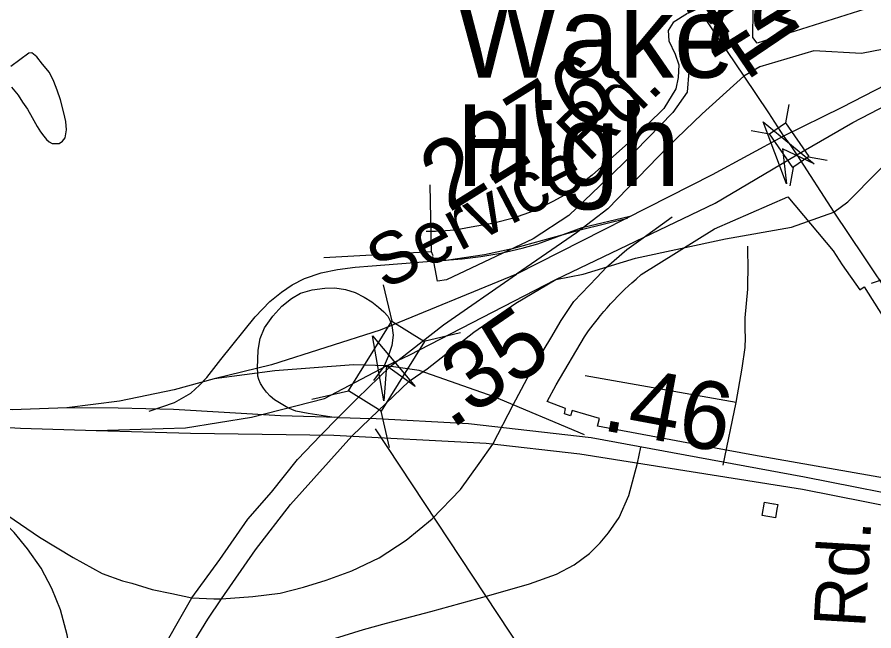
# Model space of a CAD drawing. Extents: x 2001466 to 31450019, y -30647475 to 847247.
# Drawn here: x 2168438 to 2171590, y 747333 to 749592 of the extents above; entities that cross this region are included whole.
import ezdxf

# ---------------------------------------------------------------- set-up
doc = ezdxf.new("R2010")
doc.units = 0
for name, color, linetype in [('Exist Boundary Political City Limit New', 7, 'Continuous'), ('Exist Cultural Educational Facility Elementary Label', 7, 'Continuous'), ('Exist Hydrographic Misc Water Feature', 7, 'Continuous'), ('Exist Road Non-System Type 51', 7, 'Continuous'), ('Exist Road Non-System Type 51 Label', 7, 'Continuous'), ('Exist Road Primary Interstate Ramp 1 Lane Attributed', 7, 'Continuous'), ('Exist Road Primary US Divided Attributed', 7, 'Continuous'), ('Exist Road Primary US Mileage Hundredths English Label', 7, 'Continuous'), ('Exist Road Primary US Service Attributed', 7, 'Continuous'), ('Exist Road Primary US Structure Standard Bridge CELL', 7, 'Continuous'), ('Exist Road Secondary Mileage Hundredths English Label', 7, 'Continuous'), ('Exist Road Secondary Structure Standard Bridge Attributed CELL', 7, 'Continuous'), ('Exist Road Secondary Structure Standard Bridge CELL', 7, 'Continuous'), ('Exist Road Secondary Type 51 Attributed', 7, 'Continuous'), ('Exist Road Secondary Type 51 Number Label', 7, 'Continuous'), ('Map Preparation Boundary City Limit Buffer Line', 7, 'Continuous'), ('Prop Road Primary Interstate Projected', 7, 'Continuous')]:
    doc.layers.add(name, color=color, linetype=linetype)

msp = doc.modelspace()

# ---------------------------------------------------------------- linework, layer by layer
at = {"layer": 'Exist Boundary Political City Limit New'}
for points in [[(2171905.8, 749732.1), (2171160.2, 749496.2), (2171144.5, 749516.8), (2171147.5, 749718.9), (2171148, 749753.7), (2171176.2, 749834.2), (2171178, 749842.9), (2171180.2, 749859.6), (2171182.2, 749884.8), (2171182.5, 749901.6), (2171182.2, 749910), (2171181.5, 750000), (2171182, 750011.6), (2171192, 750174.1), (2171187.8, 750302.2), (2171447, 750313), (2171779.8, 750328.4)], [(2171657.5, 747890.5), (2171146.5, 747980.2), (2171007.8, 748005.1), (2170573, 748086.2), (2170580.2, 748115.1), (2170479.8, 748144.1), (2170474.2, 748124.9), (2170452.2, 748132.2), (2170455.5, 748151.9), (2170387.5, 748177.4), (2170420.8, 748238.1), (2170525.8, 748415.5), (2170540.5, 748436.8), (2170557, 748459.1), (2170571.8, 748478.1), (2170584.2, 748493.8), (2170596.5, 748508.3), (2170608.2, 748522), (2170621, 748536.1), (2170634, 748550.1), (2170647.2, 748563.9), (2170659.5, 748576.2), (2170673.8, 748590), (2170687, 748602.3), (2170700, 748614.2), (2170715.2, 748627.4), (2170734, 748644.6), (2171003.2, 748812.4), (2171273, 748930.2), (2171439.8, 748731.9), (2171473, 748680.5)], [(2171473, 748680.5), (2171538.8, 748588.4), (2171554.5, 748599), (2171622, 748492.3)], [(2171233.2, 747780.6), (2171228, 747749.1), (2171178.8, 747757.6), (2171187, 747806.8), (2171220.8, 747801.1), (2171222.8, 747800.8), (2171236.2, 747798.4), (2171233.2, 747780.6)]]:
    msp.add_lwpolyline(points, dxfattribs=at)
at = {"layer": 'Exist Hydrographic Misc Water Feature'}
msp.add_lwpolyline([(2168416.8, 749334.2), (2168441.2, 749304.5), (2168457.4, 749278.6), (2168475.6, 749252.7), (2168493.4, 749222.8), (2168511.7, 749188.8), (2168523.6, 749169.1), (2168535.9, 749153.1), (2168545.7, 749141.1), (2168556, 749133), (2168566, 749127), (2168575.7, 749127.2), (2168591.9, 749127.2), (2168604, 749135.5), (2168614, 749147.4), (2168619.4, 749177.4), (2168617.1, 749207.4), (2168609.3, 749239.3), (2168597.4, 749287.4), (2168585.1, 749323.3), (2168572.4, 749355.3), (2168556.6, 749387.3), (2168530.4, 749418.8), (2168510.1, 749445), (2168492.2, 749460.6), (2168480.1, 749458.5), (2168414.3, 749410.4)], dxfattribs=at)
at = {"layer": 'Exist Road Non-System Type 51'}
for p, q in [((2169962, 748728.5), (2169566.6, 748705.8)), ((2171083.1, 748173), (2170527.2, 748271.6)), ((2171036, 747942.9), (2171083.1, 748173))]:
    msp.add_line(p, q, dxfattribs=at)
for points in [[(2169968.9, 748713.3), (2169962, 748728.5), (2169957, 748974.7)], [(2171083.1, 748173), (2171105.6, 748300.3), (2171115.9, 748376.2), (2171117.9, 748411.1), (2171115.9, 748441.9), (2171116.5, 748484.8), (2171125.7, 748590.8), (2171126.9, 748686.9), (2171126.5, 748717), (2171126.4, 748748.9)], [(2170274.7, 748645.2), (2169773.5, 748439.4), (2169373.5, 748311.6), (2169163, 748261.1)], [(2169796.7, 748308.7), (2169879.8, 748347.9), (2170419.5, 748626.3)], [(2171581.7, 748612.6), (2171617.5, 748624.9)], [(2168728.1, 748070), (2169057.4, 748080.9), (2169299.7, 748119.7), (2169568.1, 748188.8), (2169796.7, 748308.7)], [(2169796.7, 748308.7), (2169675.7, 748312.7), (2169385.9, 748289.7), (2169163, 748261.1)], [(2170525.3, 748054.2), (2170192.3, 748194.5), (2169917.1, 748290.9), (2169796.7, 748308.7)], [(2169163, 748261.1), (2169015.9, 748220.4), (2168813.9, 748178.2), (2168621, 748154.1)]]:
    msp.add_lwpolyline(points, dxfattribs=at)
at = {"layer": 'Exist Road Primary Interstate Ramp 1 Lane Attributed'}
for points in [[(2172075.1, 749585.2), (2171835.4, 749514.3), (2171544, 749457.3), (2171369.5, 749467.1), (2171170.7, 749408.2), (2171111.8, 749374.2)], [(2171442.8, 748874.5), (2171494.6, 748911.7), (2171716.5, 749136.8), (2171915.8, 749343.1), (2172139.1, 749517.3)], [(2171111.8, 749374.2), (2170957.8, 749236.1), (2170833.5, 749115.1), (2170611, 748886.8), (2170495.2, 748797.6), (2170274.7, 748645.2)], [(2170419.5, 748626.3), (2170520.4, 748645.5), (2170712.9, 748704.1), (2171044.1, 748776.3), (2171286.4, 748818.7), (2171442.8, 748874.5)]]:
    msp.add_lwpolyline(points, dxfattribs=at)
at = {"layer": 'Exist Road Primary US Divided Attributed'}
for points in [[(2172075.1, 749585.2), (2171674, 749362.9), (2171472, 749259.2), (2171257.7, 749153.6)], [(2171306.1, 749084.9), (2171513, 749204.5), (2171736.8, 749320.6), (2172139.1, 749517.3)], [(2171257.7, 749153.6), (2170995.4, 749011.6), (2170274.7, 748645.2)], [(2170419.5, 748626.3), (2171005.8, 748906.9), (2171306.1, 749084.9)], [(2169618.5, 748118.1), (2169688.3, 748188.8), (2169810.5, 748306.6), (2170006.5, 748459.4), (2170274.7, 748645.2)], [(2169737.1, 748114.8), (2169879.8, 748252.3), (2169946, 748297.7), (2170117.7, 748432.8), (2170272.5, 748539.4), (2170419.5, 748626.3)], [(2169618.5, 748118.1), (2169406.3, 748124), (2169013, 748147.6), (2168809.1, 748152.6), (2168621, 748154.1), (2168419.4, 748146.3), (2168032.6, 748148.4), (2167092, 748171.9)], [(2167091.1, 748127), (2168032, 748103.5), (2168450, 748079), (2168728.1, 748070)], [(2169554.7, 748053.5), (2169618.5, 748118.1)], [(2169618.5, 748118.1), (2169662.4, 748116.7), (2169737.1, 748114.8)], [(2169669, 748049.3), (2169737.1, 748114.8)], [(2172147.2, 747746.8), (2171806.7, 747805.1), (2171334.7, 747898.3), (2170550.1, 748043.7), (2170098.6, 748095.3), (2169737.1, 748114.8)], [(2168728.1, 748070), (2169076, 748061.1), (2169603.4, 748052.8), (2170163.2, 748023.4), (2170507.5, 747984.6), (2171327.1, 747854.7), (2171798.9, 747761.5), (2172172.8, 747697.5)], [(2169080.2, 747455.4), (2169182.9, 747596.3), (2169286, 747743.9), (2169373.2, 747844.2), (2169469.2, 747964.1), (2169554.7, 748053.5)], [(2169189.9, 747451.7), (2169314.9, 747631.5), (2169443, 747798.3), (2169669, 748049.3)], [(2168491.8, 745975.1), (2168516.8, 746079.2), (2168544.7, 746178.2), (2168631.7, 746468.8), (2168742.6, 746772.1), (2168797.8, 746893.5), (2168864.6, 747046.9), (2168946.6, 747220.3), (2169080.2, 747455.4)], [(2168695, 746373), (2168754.5, 746567.3), (2168866.2, 746851.7), (2168969.8, 747081.9), (2169056.2, 747240.1), (2169139.6, 747376.7), (2169189.9, 747451.7)]]:
    msp.add_lwpolyline(points, dxfattribs=at)
at = {"layer": 'Exist Road Primary US Mileage Hundredths English Label'}
msp.add_line((2169755.3, 748076.8), (2170466.1, 747001.5), dxfattribs=at)
at = {"layer": 'Exist Road Primary US Service Attributed'}
msp.add_lwpolyline([(2170940.6, 749582.7), (2170888.2, 749535.7), (2170888.2, 749475), (2170909.2, 749391.2), (2170902.9, 749315.8), (2170850.6, 749240.4), (2170666.4, 749051.9), (2170467.6, 748861.3), (2170335.8, 748775.5), (2170017.7, 748624.7), (2169984.2, 748620.5), (2169967.4, 748710.6)], dxfattribs=at)
at = {"layer": 'Exist Road Primary US Structure Standard Bridge CELL'}
for p, q in [((2169817.3, 748472.6), (2169786.2, 748607)), ((2169934.3, 748399.5), (2170068.8, 748430.6)), ((2169522.3, 748185.5), (2169656.7, 748216.6)), ((2169807.6, 748007.4), (2169776.5, 748141.8))]:
    msp.add_line(p, q, dxfattribs=at)
msp.add_lwpolyline([(2169656.7, 748216.6), (2169816.7, 748473), (2169936.5, 748398.2), (2169776.5, 748141.8)], close=True, dxfattribs=at)
at = {"layer": 'Exist Road Secondary Structure Standard Bridge Attributed CELL'}
for points in [[(2171268.2, 748977.8), (2171182.2, 749205.9), (2171370.8, 749051.3), (2171253.3, 749106.9)], [(2169787.1, 748179.1), (2169745.6, 748419.3), (2169901.7, 748232), (2169796.7, 748308.7)]]:
    msp.add_lwpolyline(points, close=True, dxfattribs=at)
at = {"layer": 'Exist Road Secondary Structure Standard Bridge CELL'}
for p, q in [((2171276.8, 749270.5), (2171264.4, 749202.6)), ((2171138.4, 749175), (2171206.3, 749162.5)), ((2171349.9, 749078.1), (2171417.8, 749065.6)), ((2171293.1, 749038.9), (2171280.7, 748971))]:
    msp.add_line(p, q, dxfattribs=at)
msp.add_lwpolyline([(2171264.4, 749202.6), (2171350.2, 749078.3), (2171292.1, 749038.2), (2171206.3, 749162.5)], close=True, dxfattribs=at)
at = {"layer": 'Exist Road Secondary Type 51 Attributed'}
for points in [[(2170960.7, 749598), (2171111.8, 749374.2)], [(2171111.8, 749374.2), (2171202.1, 749239.4), (2171257.7, 749153.6)], [(2171257.7, 749153.6), (2171281.9, 749122.2), (2171306.1, 749084.9)], [(2171306.1, 749084.9), (2171442.8, 748874.5)], [(2171442.8, 748874.5), (2171553, 748709.2), (2171756.9, 748405.1), (2171907.2, 748169.7), (2171979.7, 748065.2), (2171990.4, 748049.3), (2172046.6, 747959.6), (2172096.4, 747862.5), (2172147.2, 747746.8)]]:
    msp.add_lwpolyline(points, dxfattribs=at)
at = {"layer": 'Map Preparation Boundary City Limit Buffer Line'}
for points in [[(2171905.8, 749732.1), (2171160.2, 749496.2), (2171144.5, 749516.8), (2171147.5, 749718.9), (2171148, 749753.7), (2171176.2, 749834.2), (2171178, 749842.9), (2171180.2, 749859.6), (2171182.2, 749884.8), (2171182.5, 749901.6), (2171182.2, 749910), (2171181.5, 750000), (2171182, 750011.6), (2171192, 750174.1), (2171187.8, 750302.2), (2171447, 750313), (2171779.8, 750328.4)], [(2171657.5, 747890.5), (2171146.5, 747980.2), (2171007.8, 748005.1), (2170573, 748086.2), (2170580.2, 748115.1), (2170479.8, 748144.1), (2170474.2, 748124.9), (2170452.2, 748132.2), (2170455.5, 748151.9), (2170387.5, 748177.4), (2170420.8, 748238.1), (2170525.8, 748415.5), (2170540.5, 748436.8), (2170557, 748459.1), (2170571.8, 748478.1), (2170584.2, 748493.8), (2170596.5, 748508.3), (2170608.2, 748522), (2170621, 748536.1), (2170634, 748550.1), (2170647.2, 748563.9), (2170659.5, 748576.2), (2170673.8, 748590), (2170687, 748602.3), (2170700, 748614.2), (2170715.2, 748627.4), (2170734, 748644.6), (2171003.2, 748812.4), (2171273, 748930.2), (2171439.8, 748731.9), (2171473, 748680.5)], [(2171473, 748680.5), (2171538.8, 748588.4), (2171554.5, 748599), (2171622, 748492.3)], [(2171233.2, 747780.6), (2171228, 747749.1), (2171178.8, 747757.6), (2171187, 747806.8), (2171220.8, 747801.1), (2171222.8, 747800.8), (2171236.2, 747798.4), (2171233.2, 747780.6)]]:
    msp.add_lwpolyline(points, dxfattribs=at)
at = {"layer": 'Prop Road Primary Interstate Projected'}
for p, q in [((2170514, 748810.6), (2170683.1, 748852.3)), ((2170265.2, 748742), (2170514, 748810.6)), ((2169783.8, 748301.9), (2169749.3, 748254.2)), ((2169787.8, 748309), (2169783.8, 748301.9)), ((2169323, 748281.6), (2169322.4, 748299.4)), ((2170720, 747950.9), (2170732.9, 748009.5))]:
    msp.add_line(p, q, dxfattribs=at)
for points in [[(2170904.4, 749604.4), (2170851, 749571.6), (2170833.2, 749543), (2170835.8, 749504.1), (2170859.1, 749455), (2170872.1, 749416.1), (2170869.5, 749369.6), (2170861.7, 749328.1), (2170817.7, 749255.7), (2170698.6, 749139.2), (2170553.7, 749009.8), (2170476, 748950.3), (2170411.3, 748914), (2170336.3, 748877.8), (2170263.8, 748851.9), (2170191.3, 748833.8), (2170108.5, 748818.3), (2170048.9, 748807.9), (2169976.5, 748802.7), (2169942.8, 748802.7)], [(2168923.5, 748142.2), (2169017, 748173.3), (2169076.3, 748208.4), (2169108.4, 748237.3), (2169135.9, 748265.9), (2169187.3, 748332.1), (2169313.3, 748489.4), (2169367.7, 748545.4), (2169409.7, 748579.5), (2169450.1, 748606), (2169494.6, 748629.6), (2169555.9, 748651), (2169616.5, 748663.5), (2169681.8, 748671.2), (2169744, 748675.9), (2169945.8, 748692.8), (2170075.2, 748701.8), (2170143.5, 748710.8), (2170217.2, 748723.4), (2170296.3, 748741.3), (2170353.9, 748757.5), (2170516.2, 748817.5), (2170692.6, 748859.2)], [(2170606.1, 748671.6), (2170680.5, 748736.5), (2170740.7, 748779.3), (2170847.9, 748856.5)], [(2169969.9, 748697.1), (2170015.7, 748697.1), (2170157, 748718.3), (2170265.2, 748742)], [(2170263.3, 748164.6), (2170334.6, 748301.7), (2170401.1, 748410.4), (2170439.4, 748474.8), (2170485.7, 748545.3), (2170570.3, 748633.8), (2170606.1, 748671.6)], [(2169322.4, 748299.4), (2169324.5, 748365.9), (2169332, 748409.3), (2169348.1, 748447.8), (2169377.9, 748491.2), (2169411.5, 748528.4), (2169447.5, 748555.7), (2169479.8, 748575.6), (2169523.2, 748588), (2169569.2, 748594.2), (2169606.4, 748595.4), (2169646.2, 748589.2), (2169680.9, 748578.1), (2169714.2, 748560.8), (2169742.7, 748543.4), (2169767.2, 748524.4), (2169787, 748507), (2169801.2, 748491.2), (2169809.1, 748476.2), (2169816.5, 748457.1)], [(2169816.5, 748457.1), (2169820.6, 748421.7), (2169815.8, 748383.8), (2169803.2, 748342.7), (2169787.8, 748309)], [(2169433.3, 748154.1), (2169384.8, 748182.8), (2169369.2, 748196.4), (2169354.7, 748211.4), (2169344.2, 748225.7), (2169333.6, 748243), (2169326.3, 748258.2), (2169323.7, 748270.2), (2169323, 748281.6)], [(2169604.2, 748118.5), (2169508.2, 748133.1), (2169463.1, 748142.1), (2169433.3, 748154.1)], [(2170187.9, 748020.7), (2170263.3, 748164.6)], [(2169189.9, 747451.7), (2169305.3, 747459.1), (2169405, 747472.1), (2169491.7, 747493.8), (2169574.1, 747519.8), (2169669.5, 747554.4), (2169769.3, 747602.1), (2169869, 747667.1), (2169964.4, 747745.1), (2170068.4, 747853.4), (2170137.8, 747948.7), (2170187.9, 748020.7)], [(2169605.1, 747305.2), (2169712.3, 747338.4), (2169796.9, 747361.1), (2169960.1, 747404.7), (2170173.5, 747463.1), (2170323.4, 747506.3), (2170422.7, 747541.3), (2170486.7, 747576.2), (2170543.4, 747618.3), (2170582.7, 747657.5), (2170613.2, 747693.8), (2170652.5, 747750.5), (2170688.8, 747831.9), (2170720, 747950.9)], [(2168304.8, 747824.2), (2168520.1, 747678.1), (2168643.7, 747602.6), (2168750.1, 747544.3), (2168825.7, 747516.8), (2168860, 747508.9)], [(2168491.8, 745975.1), (2168585.4, 746761.7), (2168628, 747021.1), (2168636.5, 747085), (2168641.8, 747154.7), (2168636.9, 747239.4), (2168621.1, 747318.4), (2168597.4, 747410.6), (2168565.7, 747489.6), (2168526.2, 747563.4), (2168476.1, 747634.5), (2168426, 747695.1), (2168375.9, 747745.2), (2168304.8, 747824.2)], [(2168860, 747508.9), (2168934.5, 747486), (2169006.8, 747471), (2169080.2, 747455.4)], [(2169080.2, 747455.4), (2169160.8, 747451.7), (2169189.9, 747451.7)]]:
    msp.add_lwpolyline(points, dxfattribs=at)

# ---------------------------------------------------------------- texts
at = {"layer": 'Exist Cultural Educational Facility Elementary Label'}
for s, p in [('Wake', (2170052, 749369)), ('High', (2170052, 748970.6))]:
    msp.add_text(s, height=300, dxfattribs=at).set_placement(p)
at = {"layer": 'Exist Road Non-System Type 51 Label'}
for s, rotation, p in [('Rd.', 44.3312, (2170538.3, 749053.7)), ('Service', 27.4158, (2169789.1, 748585.5)), ('Rd.', 86.651, (2171557.7, 747342))]:
    msp.add_text(s, height=190, rotation=rotation, dxfattribs=at).set_placement(p)
at = {"layer": 'Exist Road Primary US Mileage Hundredths English Label'}
for s, rotation, p in [('.35', 34.5369, (2170034.3, 748072)), ('.46', 349.4996, (2170584, 748072.9))]:
    msp.add_text(s, height=250, rotation=rotation, dxfattribs=at).set_placement(p)
at = {"layer": 'Exist Road Secondary Mileage Hundredths English Label'}
for s, rotation, p in [('.09', 45.0158, (2170969, 749542.6)), ('.11', 304.0759, (2170889.7, 749741))]:
    msp.add_text(s, height=250, rotation=rotation, dxfattribs=at).set_placement(p)
at = {"layer": 'Exist Road Secondary Type 51 Number Label'}
for s, p in [('2237', (2170991.3, 749434.1)), ('2276', (2170025.3, 748870.3))]:
    msp.add_text(s, height=250, rotation=31.918, dxfattribs=at).set_placement(p)

doc.saveas('drawing.dxf')
